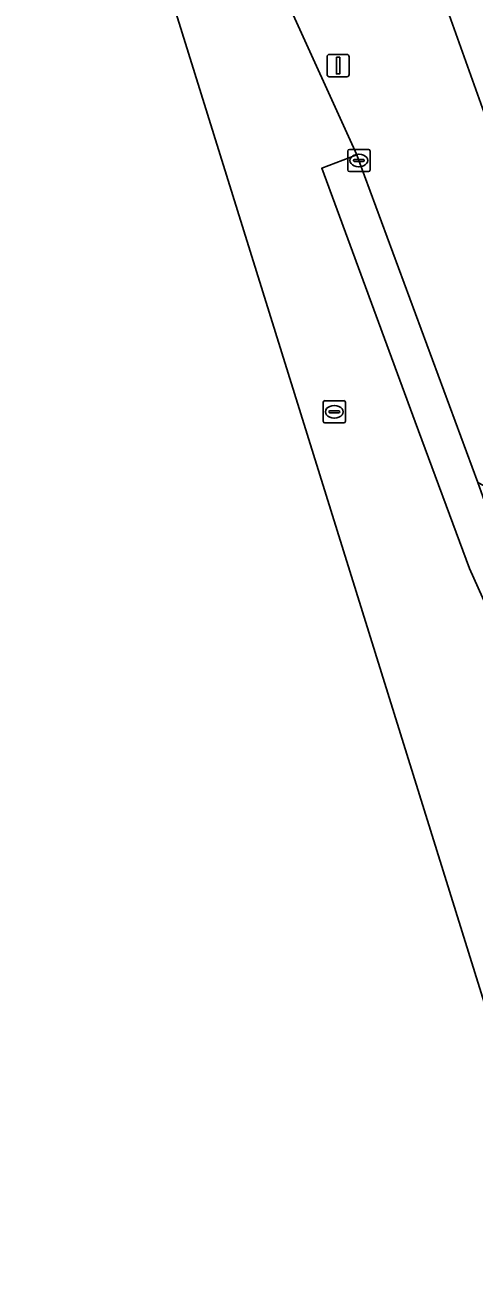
# Model space of a CAD drawing. Extents: x 159489 to 160304, y 383825 to 384531.
# Drawn here: x 159587.5 to 159607.7, y 384088.3 to 384144 of the extents above; entities that cross this region are included whole.
import ezdxf

# ---------------------------------------------------------------- set-up
doc = ezdxf.new("R2010")
doc.units = 0
for name, color, linetype in [('IMGEO_Groenvoorziening', 7, 'Continuous'), ('IMGEO_Kolk', 7, 'Continuous'), ('IMGEO_Lichtmast', 7, 'Continuous'), ('IMGEO_Rijbaan_lokaal_gesloten', 7, 'Continuous'), ('IMGEO_Rioolput', 7, 'Continuous'), ('IMGEO_Voetpad_open', 7, 'Continuous')]:
    doc.layers.add(name, color=color, linetype=linetype)

msp = doc.modelspace()

# ---------------------------------------------------------------- linework, layer by layer
at = {"layer": 'IMGEO_Groenvoorziening'}
msp.add_lwpolyline([(159625.329, 384141.917), (159615.477, 384147.076), (159622.61, 384160.999), (159622.471, 384161.072), (159622.146, 384160.474), (159620.642, 384157.928), (159618.169, 384156.621), (159604.764, 384149.496), (159611.352, 384131.032)], dxfattribs=at)
at = {"layer": 'IMGEO_Kolk'}
for p, q in [((159602.009, 384137.484), (159602.009, 384138.336)), ((159602.084, 384138.41), (159602.936, 384138.41)), ((159602.497, 384138.19), (159602.522, 384138.19)), ((159603.01, 384138.336), (159603.01, 384137.484)), ((159602.936, 384137.41), (159602.084, 384137.41)), ((159602.268, 384137.904), (159602.268, 384137.916)), ((159602.706, 384137.867), (159602.308, 384137.867)), ((159602.311, 384137.953), (159602.709, 384137.953)), ((159602.52, 384137.63), (159602.495, 384137.63)), ((159602.752, 384137.916), (159602.752, 384137.904))]:
    msp.add_line(p, q, dxfattribs=at)
for points in [[(159602.009, 384137.484), (159602.009, 384138.336)], [(159602.084, 384138.41), (159602.936, 384138.41)], [(159603.01, 384138.336), (159603.01, 384137.484)], [(159602.936, 384137.41), (159602.084, 384137.41)]]:
    msp.add_lwpolyline(points, dxfattribs=at)
for centre, radius, start, end in [((159602.086, 384138.334), 0.0765, 91.552, 178.448), ((159602.086, 384138.334), 0.0765, 91.552, 178.448), ((159602.934, 384138.334), 0.0765, 1.552, 88.448), ((159602.934, 384138.334), 0.0765, 1.552, 88.448), ((159602.086, 384137.486), 0.0765, 181.552, 268.448), ((159602.086, 384137.486), 0.0765, 181.552, 268.448), ((159602.308, 384137.913), 0.0403, 85.8775, 175.7526), ((159602.305, 384137.903), 0.0366, 178.938, 274.7102), ((159602.709, 384137.91), 0.043, 264.8664, 352.4533), ((159602.713, 384137.915), 0.0386, 1.7309, 96.639), ((159602.934, 384137.486), 0.0765, 271.552, 358.448), ((159602.934, 384137.486), 0.0765, 271.552, 358.448)]:
    msp.add_arc(centre, radius, start, end, dxfattribs=at)
for centre, major_axis, ratio, start_param, end_param in [((159602.496, 384137.91), (-0.387, 0.002), 0.722429, 4.712389, 7.853982), ((159602.521, 384137.91), (-0.39, 0.002), 0.717154, 1.570796, 4.712389)]:
    msp.add_ellipse(centre, major_axis=major_axis, ratio=ratio, start_param=start_param, end_param=end_param, dxfattribs=at)
at = {"layer": 'IMGEO_Lichtmast'}
for p, q in [((159601.082, 384141.771), (159601.082, 384142.571)), ((159601.082, 384142.571), (159601.082, 384141.771)), ((159601.182, 384142.671), (159601.972, 384142.671)), ((159601.972, 384142.671), (159601.182, 384142.671)), ((159602.072, 384142.571), (159602.072, 384141.771)), ((159602.072, 384141.771), (159602.072, 384142.571)), ((159601.972, 384141.671), (159601.182, 384141.671)), ((159601.182, 384141.671), (159601.972, 384141.671))]:
    msp.add_line(p, q, dxfattribs=at)
msp.add_lwpolyline([(159601.502, 384142.546), (159601.652, 384142.546), (159601.652, 384141.796), (159601.502, 384141.796), (159601.502, 384142.546)], dxfattribs=at)
for centre, start, end in [((159601.182, 384142.571), 90, 180), ((159601.182, 384142.571), 90, 180), ((159601.972, 384142.571), 0, 90), ((159601.972, 384142.571), 360, 90), ((159601.182, 384141.771), 180, 270), ((159601.182, 384141.771), 180, 270), ((159601.972, 384141.771), 270, 0), ((159601.972, 384141.771), 270, 0)]:
    msp.add_arc(centre, 0.1, start, end, dxfattribs=at)
at = {"layer": 'IMGEO_Rijbaan_lokaal_gesloten'}
for points in [[(159615.188, 384103.995), (159609.877, 384114.237), (159607.482, 384119.583), (159605.043, 384126.18), (159600.843, 384137.56), (159602.421, 384138.166), (159599.184, 384145.286), (159592.622, 384157.909), (159592.597, 384157.944), (159592.572, 384157.979), (159592.452, 384158.142), (159589.904, 384162.693), (159588.807, 384162.177), (159588.321, 384161.943), (159587.509, 384161.555), (159590.661, 384156.209), (159611.621, 384088.894), (159612.823, 384088.3)], [(159608.771, 384120.973), (159608.379, 384121.986), (159607.847, 384123.454), (159602.51, 384137.91), (159602.421, 384138.166), (159600.843, 384137.56), (159605.043, 384126.18), (159607.482, 384119.583), (159609.877, 384114.237), (159615.188, 384103.995)]]:
    msp.add_lwpolyline(points, dxfattribs=at)
at = {"layer": 'IMGEO_Rioolput'}
for p, q in [((159600.905, 384126.198), (159600.905, 384127.05)), ((159600.98, 384127.124), (159601.832, 384127.124)), ((159601.393, 384126.904), (159601.418, 384126.904)), ((159601.906, 384127.05), (159601.906, 384126.198)), ((159601.164, 384126.618), (159601.164, 384126.63)), ((159601.602, 384126.581), (159601.204, 384126.581)), ((159601.207, 384126.667), (159601.605, 384126.667)), ((159601.416, 384126.344), (159601.391, 384126.344)), ((159601.648, 384126.63), (159601.648, 384126.618)), ((159601.832, 384126.124), (159600.98, 384126.124))]:
    msp.add_line(p, q, dxfattribs=at)
for points in [[(159600.905, 384126.198), (159600.905, 384127.05)], [(159600.98, 384127.124), (159601.832, 384127.124)], [(159601.906, 384127.05), (159601.906, 384126.198)], [(159601.832, 384126.124), (159600.98, 384126.124)]]:
    msp.add_lwpolyline(points, dxfattribs=at)
for centre, radius, start, end in [((159600.982, 384127.048), 0.0765, 91.552, 178.448), ((159600.982, 384127.048), 0.0765, 91.552, 178.448), ((159601.83, 384127.048), 0.0765, 1.552, 88.448), ((159601.83, 384127.048), 0.0765, 1.552, 88.448), ((159601.204, 384126.627), 0.0403, 85.8775, 175.7526), ((159601.201, 384126.617), 0.0366, 178.938, 274.7102), ((159601.605, 384126.624), 0.043, 264.8664, 352.4533), ((159601.609, 384126.629), 0.0386, 1.7309, 96.639), ((159600.982, 384126.2), 0.0765, 181.552, 268.448), ((159600.982, 384126.2), 0.0765, 181.552, 268.448), ((159601.83, 384126.2), 0.0765, 271.552, 358.448), ((159601.83, 384126.2), 0.0765, 271.552, 358.448)]:
    msp.add_arc(centre, radius, start, end, dxfattribs=at)
for centre, major_axis, ratio, start_param, end_param in [((159601.392, 384126.624), (-0.387, 0.002), 0.722429, 4.712389, 7.853982), ((159601.417, 384126.624), (-0.39, 0.002), 0.717154, 1.570796, 4.712389)]:
    msp.add_ellipse(centre, major_axis=major_axis, ratio=ratio, start_param=start_param, end_param=end_param, dxfattribs=at)
at = {"layer": 'IMGEO_Voetpad_open'}
for points in [[(159611.352, 384131.032), (159604.764, 384149.496), (159601.595, 384151.633)], [(159599.184, 384145.286), (159602.421, 384138.166), (159602.51, 384137.91), (159607.847, 384123.454), (159613.776, 384120.285)]]:
    msp.add_lwpolyline(points, dxfattribs=at)

doc.saveas('drawing.dxf')
